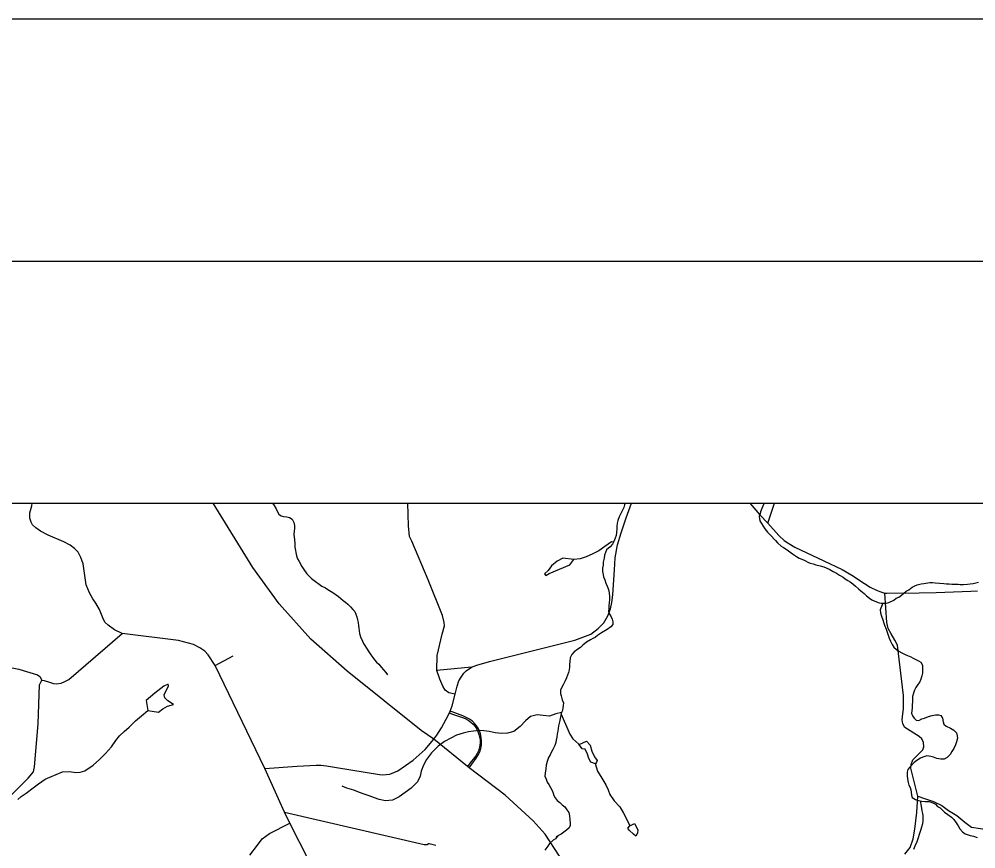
# Model space of a CAD drawing. Extents: x 0 to 69.5, y -4.5 to 22.
# Drawn here: x 2.351 to 4.328, y 20.286 to 22 of the extents above; entities that cross this region are included whole.
import ezdxf

# ---------------------------------------------------------------- set-up
doc = ezdxf.new("R2010")
doc.units = 0
for name, color, linetype in [('GM_X_County_Road', 7, 'Continuous'), ('GM_X_Interchange_Ramps', 7, 'Continuous'), ('GM_X_Minor_Lake', 7, 'Continuous'), ('GM_X_Minor_River', 7, 'Continuous'), ('GM_X_Township_Subdivision', 7, 'Continuous'), ('GM_X_US_Route', 7, 'Continuous'), ('SH_Border', 7, 'Continuous'), ('SH_Data', 7, 'Continuous')]:
    doc.layers.add(name, color=color, linetype=linetype)

msp = doc.modelspace()

# ---------------------------------------------------------------- linework, layer by layer
at = {"layer": 'GM_X_County_Road'}
for points in [[(2.9494, 20.2622), (2.9104, 20.3389), (2.8992, 20.3619), (2.8589, 20.4519), (2.7559, 20.6645), (2.7415, 20.6867), (2.7348, 20.6944), (2.7242, 20.7015), (2.7115, 20.7079), (2.6804, 20.7161), (2.5638, 20.7308), (2.5477, 20.7388), (2.5348, 20.7478), (2.5288, 20.7534), (2.5255, 20.76), (2.517, 20.7802), (2.5095, 20.7937), (2.5029, 20.8023), (2.4965, 20.8148), (2.4892, 20.8315), (2.4829, 20.8747), (2.4787, 20.8879), (2.4728, 20.8989), (2.4655, 20.9063), (2.4562, 20.9135), (2.4433, 20.9203), (2.4107, 20.9341), (2.3949, 20.9424), (2.3857, 20.9491), (2.3788, 20.9551), (2.376, 20.961), (2.3732, 20.9694), (2.373, 20.9802), (2.3772, 20.9945), (2.3778, 21)], [(3.2205, 20.6365), (3.2195, 20.6388), (3.2139, 20.6546), (3.2147, 20.6857), (3.2252, 20.7294), (3.2295, 20.7468), (3.2293, 20.7536), (3.2256, 20.7682), (3.1964, 20.842), (3.162, 20.9217), (3.1577, 20.931), (3.1554, 20.9535), (3.1541, 21)], [(3.2137, 20.5211), (3.2239, 20.5362), (3.2335, 20.5537), (3.2402, 20.567), (3.2418, 20.5704), (3.2454, 20.5817), (3.252, 20.6056), (3.256, 20.6224), (3.2596, 20.6334), (3.2642, 20.6406), (3.2696, 20.6487), (3.2747, 20.6539), (3.2854, 20.6616), (3.2964, 20.6658), (3.323, 20.6728), (3.499, 20.7169), (3.5324, 20.7298), (3.5474, 20.7412), (3.559, 20.7532), (3.567, 20.7672), (3.5729, 20.7822), (3.5757, 20.795), (3.5775, 20.8109), (3.5808, 20.8624), (3.5828, 20.8875), (3.5872, 20.9142), (3.5948, 20.939), (3.6052, 20.9701), (3.6159, 21)], [(3.8605, 21), (3.8814, 20.9762), (3.898, 20.9586), (3.9205, 20.9336), (3.932, 20.9227), (3.9411, 20.9166), (3.9539, 20.9091), (4.0139, 20.8808), (4.0515, 20.863), (4.0714, 20.8517), (4.098, 20.8339), (4.1092, 20.8269), (4.1237, 20.8198), (4.1312, 20.8168), (4.1396, 20.8145)], [(3.898, 20.9586), (3.9114, 21)], [(4.1396, 20.8145), (4.1437, 20.8141), (4.2107, 20.815), (4.2457, 20.8159), (4.3172, 20.8182), (4.331, 20.8191)], [(4.2082, 20.3952), (4.1937, 20.453), (4.1943, 20.4606), (4.1973, 20.47), (4.218, 20.4907), (4.2205, 20.4971), (4.2196, 20.5054), (4.216, 20.5135), (4.2109, 20.5179), (4.1811, 20.537), (4.1772, 20.5443), (4.1755, 20.5528), (4.1767, 20.5649), (4.1781, 20.5751), (4.1782, 20.6028), (4.1658, 20.7069), (4.1604, 20.7174), (4.1525, 20.7305), (4.1467, 20.7413), (4.1441, 20.7536), (4.1396, 20.8145)], [(2.331, 20.3937), (2.3693, 20.4318), (2.3803, 20.4452), (2.3823, 20.4553), (2.3901, 20.5445), (2.3932, 20.6252), (2.398, 20.6345), (2.4024, 20.6339), (2.4133, 20.6302), (2.4222, 20.6276), (2.4271, 20.6266), (2.438, 20.628), (2.4452, 20.632), (2.4533, 20.6362), (2.5638, 20.7308)], [(3.2854, 20.6616), (3.2139, 20.6546)], [(3.252, 20.6056), (3.2385, 20.6084), (3.2311, 20.6138), (3.2267, 20.6224), (3.2205, 20.6365)], [(2.8589, 20.4519), (2.9257, 20.4571), (2.9643, 20.4589), (2.9752, 20.4586), (2.986, 20.4573), (3.0067, 20.4543), (3.0952, 20.4394), (3.1024, 20.439), (3.1096, 20.4394), (3.1169, 20.4404), (3.1335, 20.4473), (3.165, 20.4691), (3.19, 20.4915), (3.2078, 20.5124), (3.2137, 20.5211)], [(4.1808, 20.2748), (4.1918, 20.2886), (4.1984, 20.3066), (4.2017, 20.327), (4.2059, 20.3608), (4.2082, 20.3952)], [(4.2082, 20.3952), (4.2214, 20.3899), (4.2402, 20.3836), (4.2578, 20.3759), (4.2713, 20.3655), (4.2885, 20.355), (4.305, 20.3409), (4.3189, 20.3307), (4.3372, 20.3282), (4.3547, 20.3253)], [(2.8273, 20.273), (2.8435, 20.2934), (2.8533, 20.3064), (2.8685, 20.3177), (2.9104, 20.3389)]]:
    msp.add_lwpolyline(points, dxfattribs=at)
at = {"layer": 'GM_X_Interchange_Ramps'}
for points in [[(3.2402, 20.567), (3.244, 20.5651), (3.2671, 20.5573), (3.2728, 20.5551), (3.279, 20.5517), (3.2841, 20.548), (3.2891, 20.5433), (3.293, 20.5387), (3.2963, 20.5335), (3.299, 20.5283), (3.3011, 20.5225), (3.3024, 20.517), (3.3032, 20.5112), (3.3033, 20.506), (3.3028, 20.4997), (3.3016, 20.4941), (3.2999, 20.4886), (3.2974, 20.483), (3.2948, 20.4785), (3.292, 20.4747), (3.2831, 20.4635), (3.2774, 20.4561)], [(3.2808, 20.4535), (3.286, 20.4612), (3.2952, 20.4735), (3.2989, 20.4791), (3.3027, 20.4868), (3.3048, 20.4934), (3.3061, 20.5002), (3.3066, 20.5082), (3.3059, 20.5159), (3.3042, 20.5235), (3.3018, 20.5299), (3.2979, 20.5372), (3.2931, 20.5437), (3.2874, 20.5495), (3.2817, 20.5538), (3.2749, 20.5577), (3.2676, 20.5606), (3.2456, 20.5688), (3.2418, 20.5704)]]:
    msp.add_lwpolyline(points, dxfattribs=at)
at = {"layer": 'GM_X_Minor_Lake'}
for points in [[(3.4974, 20.8837), (3.4746, 20.8867), (3.4624, 20.8805), (3.4508, 20.8708), (3.4441, 20.8611), (3.4367, 20.8544), (3.4389, 20.8505), (3.4463, 20.8549)], [(3.446, 20.8548), (3.4888, 20.8727), (3.4974, 20.8837)], [(2.65, 20.6219), (2.6311, 20.6079), (2.6133, 20.5923), (2.6169, 20.5716)], [(2.6169, 20.5716), (2.6391, 20.5686), (2.6479, 20.5756), (2.6572, 20.5811), (2.6698, 20.5843), (2.6582, 20.5917), (2.6518, 20.598), (2.6508, 20.6044), (2.6595, 20.6225), (2.6585, 20.6259), (2.65, 20.6219)], [(3.5281, 20.4729), (3.5253, 20.4817), (3.5202, 20.492), (3.5141, 20.4929), (3.5075, 20.5021)], [(3.5079, 20.5016), (3.5232, 20.5083), (3.5306, 20.5002), (3.5341, 20.4876), (3.54, 20.4764), (3.5451, 20.4683), (3.5436, 20.465), (3.5416, 20.462), (3.5322, 20.4648), (3.5281, 20.4729)], [(3.6203, 20.3167), (3.6114, 20.3245), (3.6084, 20.3287), (3.6125, 20.3333)], [(3.6125, 20.3333), (3.6227, 20.3383), (3.6296, 20.3253), (3.6283, 20.3184), (3.6255, 20.312), (3.6203, 20.3167)]]:
    msp.add_lwpolyline(points, dxfattribs=at)
at = {"layer": 'GM_X_Minor_River'}
for points in [[(2.8743, 21), (2.8778, 20.9953), (2.8818, 20.9883), (2.8847, 20.9822), (2.8877, 20.9776), (2.8922, 20.9741), (2.8974, 20.9724), (2.9043, 20.9719), (2.9096, 20.9707), (2.9152, 20.9671), (2.9188, 20.9602), (2.9198, 20.9537), (2.9197, 20.9476), (2.9192, 20.9423), (2.9187, 20.9359), (2.919, 20.9298), (2.9197, 20.9252), (2.9206, 20.9164), (2.9208, 20.9092), (2.9219, 20.9027), (2.9225, 20.8981), (2.9243, 20.8913), (2.9264, 20.8851), (2.9294, 20.8794), (2.9352, 20.8694), (2.9389, 20.8632), (2.9456, 20.8543), (2.9493, 20.8497), (2.9552, 20.8446), (2.9631, 20.838), (2.9705, 20.8325), (2.9765, 20.829), (2.9837, 20.825), (2.9889, 20.8219), (2.9953, 20.818), (3.0009, 20.814)], [(3.6029, 21), (3.6021, 20.9967), (3.6004, 20.9911), (3.5973, 20.9854), (3.5949, 20.9802), (3.5906, 20.9719), (3.5881, 20.9643), (3.5869, 20.9586), (3.586, 20.9522), (3.5859, 20.9472), (3.5853, 20.9393), (3.5845, 20.9336), (3.5828, 20.9275), (3.5797, 20.9207), (3.5773, 20.9151), (3.5719, 20.9102), (3.5649, 20.9039), (3.5601, 20.893), (3.5596, 20.8865), (3.5579, 20.8782), (3.5574, 20.8721), (3.5562, 20.8661), (3.556, 20.8592), (3.5574, 20.8531), (3.5585, 20.8481), (3.561, 20.842), (3.5635, 20.8347), (3.566, 20.829), (3.5686, 20.8221), (3.5699, 20.8152), (3.5709, 20.8076), (3.5708, 20.8007), (3.5703, 20.795), (3.5694, 20.7878), (3.5693, 20.7817), (3.5688, 20.7768), (3.5706, 20.7711), (3.5739, 20.7653), (3.5764, 20.7603), (3.5778, 20.7549), (3.5774, 20.7496), (3.5735, 20.7448), (3.5661, 20.7392), (3.5542, 20.7326), (3.5461, 20.7267), (3.5411, 20.7226), (3.5362, 20.7208), (3.5312, 20.7178), (3.5235, 20.7127), (3.5154, 20.7071)], [(3.8906, 21), (3.8875, 20.9941), (3.8858, 20.9888), (3.883, 20.9824), (3.8818, 20.9778), (3.8802, 20.9729), (3.8805, 20.9684), (3.8815, 20.9638), (3.8848, 20.9584), (3.8881, 20.9526), (3.8918, 20.9472), (3.897, 20.9399), (3.9026, 20.9344), (3.9137, 20.9228), (3.9182, 20.9185), (3.9257, 20.9115), (3.9301, 20.9084), (3.9358, 20.9049)], [(3.5793, 20.9199), (3.5746, 20.9203), (3.5611, 20.9108), (3.5487, 20.9019), (3.5364, 20.8954), (3.5226, 20.8892), (3.5103, 20.885), (3.4974, 20.8837)], [(3.9358, 20.9049), (3.9403, 20.9014), (3.9459, 20.8974), (3.9511, 20.8939), (3.9575, 20.89), (3.9627, 20.8868), (3.9714, 20.8829), (3.9759, 20.8809), (3.9808, 20.8785), (3.9857, 20.8765), (3.9917, 20.8745), (3.9974, 20.8728), (4.0061, 20.8708), (4.0136, 20.8683), (4.0185, 20.8667), (4.026, 20.8631), (4.0332, 20.8592), (4.0399, 20.8552), (4.0463, 20.8513), (4.0534, 20.847), (4.0579, 20.8439), (4.0635, 20.8403), (4.0684, 20.8376), (4.0736, 20.8336), (4.0792, 20.8286), (4.0856, 20.8235), (4.0904, 20.8189), (4.0968, 20.8138), (4.1016, 20.8087), (4.108, 20.8041), (4.1128, 20.8005), (4.1177, 20.7985), (4.1222, 20.7962), (4.1279, 20.7941), (4.1324, 20.7933), (4.1389, 20.7935), (4.1434, 20.7935), (4.148, 20.7949), (4.1584, 20.7996), (4.1634, 20.8037), (4.1687, 20.8059), (4.1741, 20.8103), (4.1788, 20.8141), (4.1838, 20.8181), (4.1895, 20.8214), (4.1961, 20.8263), (4.2018, 20.8292), (4.2068, 20.8314), (4.2148, 20.8335), (4.2202, 20.8345), (4.2247, 20.8352), (4.2327, 20.8362), (4.238, 20.8361), (4.2434, 20.8356), (4.2615, 20.8341), (4.2672, 20.8336), (4.2725, 20.8335), (4.2782, 20.833), (4.2862, 20.8328), (4.2911, 20.8327), (4.2957, 20.8323), (4.3021, 20.8321), (4.3105, 20.8327), (4.3158, 20.8334), (4.3223, 20.8344), (4.3276, 20.8354), (4.333, 20.8368)], [(3.0009, 20.814), (3.0058, 20.8109), (3.011, 20.807), (3.0207, 20.7992), (3.0252, 20.7957), (3.0301, 20.7914), (3.0353, 20.786), (3.0401, 20.7805), (3.0446, 20.7763), (3.0467, 20.7705), (3.0485, 20.7652), (3.0499, 20.7594), (3.0513, 20.7533), (3.0523, 20.7468), (3.0526, 20.7419), (3.0533, 20.7365), (3.0543, 20.7312), (3.0564, 20.7243), (3.0604, 20.7151), (3.0626, 20.7105), (3.0652, 20.7059), (3.0685, 20.7005), (3.0733, 20.6932), (3.0777, 20.687), (3.0814, 20.6812), (3.0851, 20.6766), (3.0892, 20.6719), (3.0944, 20.6673), (3.0999, 20.6607), (3.104, 20.6556), (3.1085, 20.6502), (3.112, 20.6455)], [(4.1353, 20.7934), (4.1299, 20.78), (4.1309, 20.7735), (4.133, 20.7667), (4.1355, 20.759), (4.1391, 20.7483), (4.1424, 20.7398), (4.1445, 20.7337), (4.1467, 20.7272), (4.1488, 20.7215), (4.1513, 20.7153), (4.155, 20.708), (4.1583, 20.7026), (4.1635, 20.6976), (4.1688, 20.6944), (4.1751, 20.6909), (4.1815, 20.6877), (4.1864, 20.6857), (4.1932, 20.6825), (4.1985, 20.6798), (4.2037, 20.6774), (4.2094, 20.6746), (4.2142, 20.6718), (4.2172, 20.6657), (4.2177, 20.6573), (4.2172, 20.649), (4.2163, 20.6437), (4.2143, 20.6365), (4.2119, 20.6308), (4.208, 20.6256), (4.2041, 20.6196), (4.2009, 20.6139), (4.1989, 20.6079), (4.1969, 20.6011), (4.1971, 20.595), (4.197, 20.59), (4.1965, 20.5836), (4.196, 20.5775), (4.1955, 20.571), (4.195, 20.5665), (4.1968, 20.5608), (4.2001, 20.5557), (4.2046, 20.5522), (4.2103, 20.5514), (4.216, 20.5543), (4.2218, 20.5561), (4.2298, 20.5593), (4.2375, 20.5618), (4.2447, 20.5632), (4.2504, 20.5627), (4.2553, 20.5615), (4.2586, 20.5557), (4.26, 20.5485), (4.2614, 20.5439), (4.2662, 20.5392), (4.2753, 20.5352), (4.2824, 20.5309), (4.2876, 20.5255), (4.2894, 20.5197), (4.2896, 20.5144), (4.288, 20.5072), (4.2856, 20.5012), (4.2824, 20.4936), (4.2784, 20.4869), (4.2745, 20.4808), (4.2683, 20.4745), (4.2626, 20.4712), (4.2557, 20.471), (4.2474, 20.4726), (4.2403, 20.4751), (4.2346, 20.4771), (4.2266, 20.478), (4.2182, 20.4755), (4.2133, 20.4733), (4.206, 20.4685), (4.2006, 20.4641), (4.1905, 20.4544), (4.187, 20.4499), (4.1857, 20.4442), (4.1856, 20.437), (4.1862, 20.4305), (4.1876, 20.4232), (4.1894, 20.4179), (4.1919, 20.4129), (4.1934, 20.4083), (4.1944, 20.403), (4.195, 20.3969), (4.1964, 20.3923), (4.2032, 20.3879), (4.2092, 20.3859), (4.2164, 20.3846), (4.2232, 20.3841), (4.2316, 20.3836), (4.2391, 20.3811), (4.2444, 20.3784), (4.2484, 20.3733), (4.2541, 20.3706), (4.263, 20.3616), (4.2698, 20.3569), (4.2772, 20.3515), (4.2825, 20.3468)], [(3.5154, 20.7071), (3.5107, 20.7023), (3.505, 20.6986), (3.498, 20.693), (3.4926, 20.6874), (3.4898, 20.6803), (3.4885, 20.6734), (3.488, 20.6666), (3.4879, 20.6613), (3.4874, 20.6556), (3.4861, 20.6503), (3.4841, 20.645), (3.4821, 20.6393), (3.479, 20.6329), (3.475, 20.625), (3.4715, 20.619), (3.4698, 20.6137), (3.4693, 20.6069), (3.4711, 20.6019), (3.4732, 20.5939), (3.4754, 20.5877), (3.4753, 20.5824), (3.4744, 20.5775), (3.4736, 20.5718), (3.4712, 20.5665), (3.4703, 20.5616), (3.4691, 20.5563), (3.4682, 20.5514), (3.4669, 20.5457), (3.4657, 20.5404), (3.4645, 20.5347), (3.464, 20.529), (3.4627, 20.5237), (3.4618, 20.5165), (3.4609, 20.5104), (3.4601, 20.5055), (3.4581, 20.4998), (3.4537, 20.4912), (3.4509, 20.4863), (3.4482, 20.4803), (3.4446, 20.4746), (3.4422, 20.4667), (3.4401, 20.4587), (3.4389, 20.4515), (3.4375, 20.4424), (3.4374, 20.436), (3.4396, 20.4302), (3.4417, 20.4241), (3.4454, 20.4191), (3.4491, 20.4129), (3.452, 20.4064), (3.4542, 20.4014), (3.456, 20.3964), (3.4585, 20.3911), (3.4626, 20.386), (3.4678, 20.3817), (3.473, 20.3767), (3.4783, 20.3728), (3.4827, 20.3666), (3.4864, 20.3608), (3.4881, 20.3543), (3.4891, 20.3463), (3.4897, 20.3398), (3.4892, 20.3341), (3.4876, 20.3292), (3.4822, 20.3248), (3.4761, 20.3207), (3.471, 20.3166), (3.4641, 20.313), (3.4641, 20.3124)], [(2.4869, 20.4475), (2.5041, 20.4587), (2.5166, 20.4706), (2.529, 20.4828), (2.5415, 20.4966), (2.5505, 20.5101), (2.558, 20.5198), (2.5681, 20.5287), (2.5781, 20.5372), (2.591, 20.5502), (2.6038, 20.5609), (2.6169, 20.5716)], [(3.4716, 20.5674), (3.4598, 20.5648), (3.4468, 20.5598), (3.4339, 20.5612), (3.421, 20.5631), (3.4073, 20.5592), (3.3972, 20.5507), (3.3859, 20.5388), (3.3728, 20.5288), (3.3598, 20.5253), (3.3483, 20.5241), (3.3347, 20.5256), (3.3219, 20.5282), (3.3113, 20.5299), (3.3018, 20.5302), (3.2896, 20.5289), (3.2797, 20.5276), (3.2683, 20.5253), (3.2549, 20.521), (3.2426, 20.5145), (3.2295, 20.5075), (3.2164, 20.4983), (3.2028, 20.4846), (3.1926, 20.4708), (3.1866, 20.4591), (3.1817, 20.4463), (3.1792, 20.4365), (3.174, 20.4244), (3.1612, 20.4111), (3.1488, 20.4022), (3.1361, 20.3938), (3.1222, 20.3869), (3.1082, 20.3853), (3.0949, 20.3879), (3.0851, 20.3912), (3.0739, 20.3953), (3.0641, 20.3989), (3.0539, 20.4026), (3.0423, 20.4071), (3.0283, 20.4112), (3.0182, 20.4152)], [(3.4719, 20.5682), (3.4712, 20.5645), (3.4773, 20.5495), (3.4823, 20.5372), (3.4891, 20.523), (3.495, 20.513), (3.5072, 20.5024), (3.5079, 20.5016)], [(3.541, 20.4621), (3.5461, 20.4467), (3.5549, 20.4321), (3.5629, 20.4186), (3.568, 20.4082), (3.5715, 20.3986), (3.5803, 20.3851), (3.5918, 20.3726), (3.5998, 20.3595), (3.6064, 20.3464), (3.6125, 20.3333)], [(2.348, 20.3882), (2.3548, 20.3939), (2.3653, 20.4013), (2.3796, 20.4119), (2.3912, 20.4204), (2.4044, 20.4299), (2.414, 20.4342), (2.4274, 20.4396), (2.4405, 20.4453), (2.455, 20.4461), (2.4678, 20.4438), (2.4773, 20.4444), (2.4869, 20.4475)], [(4.2127, 20.3853), (4.2147, 20.374), (4.2153, 20.3691), (4.2164, 20.3645), (4.2174, 20.3591), (4.2181, 20.3542), (4.2183, 20.3488), (4.2182, 20.3439), (4.2174, 20.3375), (4.2157, 20.331), (4.2141, 20.3261), (4.2125, 20.3216), (4.2105, 20.3155), (4.2084, 20.3087), (4.2056, 20.3004), (4.202, 20.2917), (4.1988, 20.285)], [(4.2825, 20.3468), (4.2872, 20.3395), (4.2913, 20.3333), (4.295, 20.3272), (4.3002, 20.3213), (4.3058, 20.317), (4.3159, 20.3134), (4.3227, 20.3121), (4.3307, 20.3097)], [(3.4623, 20.3117), (3.4595, 20.3066), (3.4545, 20.304), (3.4467, 20.2973), (3.4432, 20.2917), (3.4374, 20.2835)], [(3.4612, 20.3125), (3.4607, 20.3115), (3.4618, 20.3119)], [(3.4618, 20.3119), (3.4639, 20.3127)]]:
    msp.add_lwpolyline(points, dxfattribs=at)
at = {"layer": 'GM_X_Township_Subdivision'}
for points in [[(2, 20.6958), (2.0287, 20.6866), (2.0476, 20.6835), (2.0832, 20.6844), (2.1626, 20.6841), (2.2292, 20.6677), (2.2711, 20.6618), (2.2997, 20.6623), (2.3257, 20.6618), (2.3504, 20.6574), (2.3891, 20.6458), (2.3936, 20.6424), (2.398, 20.6345)], [(2.7559, 20.6645), (2.7928, 20.6846)], [(2.8992, 20.3619), (3.1881, 20.2947), (3.1913, 20.2947), (3.1927, 20.2949), (3.1938, 20.2953), (3.1971, 20.2968), (3.1984, 20.2971), (3.2116, 20.2936)]]:
    msp.add_lwpolyline(points, dxfattribs=at)
at = {"layer": 'GM_X_US_Route'}
for points in [[(3.2078, 20.5124), (3.1813, 20.5308), (3.0286, 20.6528), (2.9537, 20.7189), (2.8881, 20.792), (2.8339, 20.8675), (2.7515, 21)], [(3.6051, 18.7398), (3.6201, 18.7706), (3.6223, 18.7784), (3.6313, 18.8094), (3.6351, 18.8644), (3.6245, 18.9536), (3.5834, 19.2587), (3.5563, 19.4543), (3.55, 19.5209), (3.5474, 19.5807), (3.5494, 19.6707), (3.5507, 19.7683), (3.5521, 19.951), (3.5496, 20.0305), (3.536, 20.108), (3.5099, 20.1843), (3.4674, 20.2712), (3.4379, 20.3161), (3.4128, 20.344), (3.3554, 20.3968), (3.2808, 20.4535), (3.2774, 20.4561), (3.2078, 20.5124)]]:
    msp.add_lwpolyline(points, dxfattribs=at)
at = {"layer": 'SH_Border'}
msp.add_lwpolyline([(1.5, 21.5), (33.5, 21.5), (33.5, 0.5), (1.5, 0.5)], close=True, dxfattribs=at)
at = {"layer": 'SH_Data'}
msp.add_line((2, 21), (8.8, 21), dxfattribs=at)
msp.add_lwpolyline([(0, 0), (34, 0), (34, 22), (0, 22)], close=True, dxfattribs=at)

doc.saveas('drawing.dxf')
